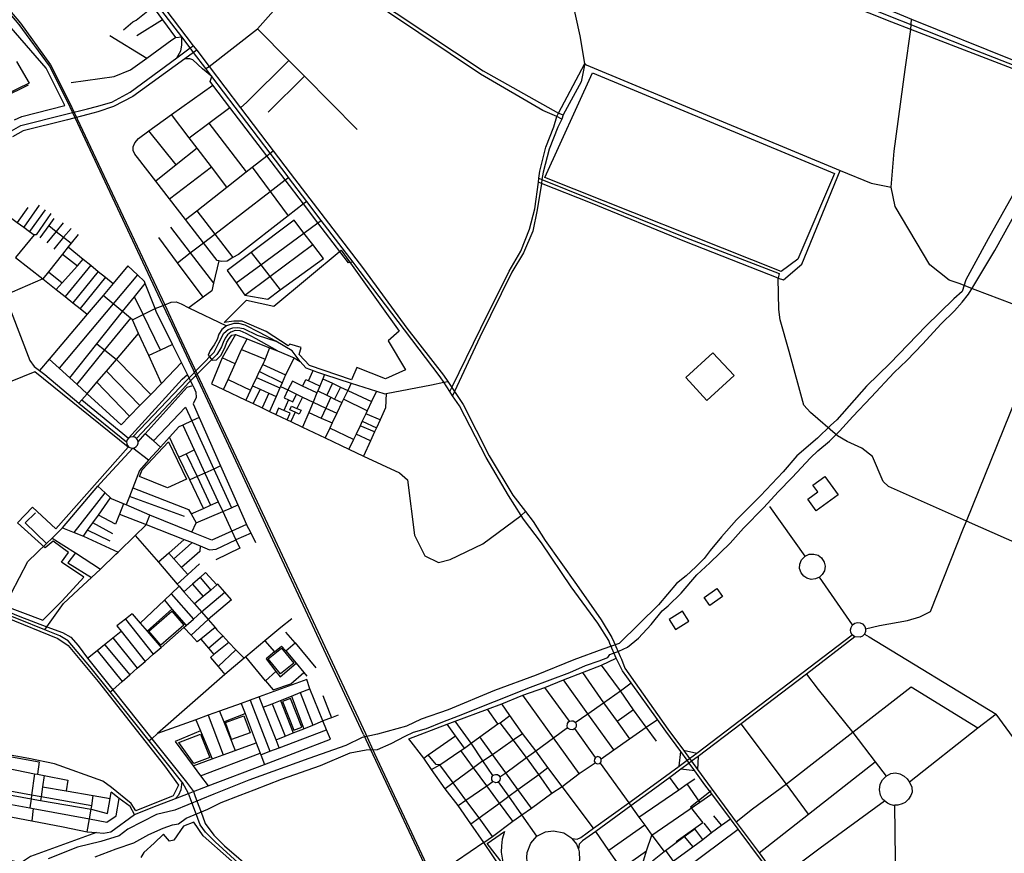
# Model space of a CAD drawing. Header units: millimetres. Extents: x 664923 to 767831, y 3118803 to 3207600.
# Tile 330 of 422: x 713062 to 715628, y 3174447 to 3176619. Entities that reach past the tile are written whole.
import ezdxf

# ---------------------------------------------------------------- set-up
doc = ezdxf.new("R2010")
doc.units = ezdxf.units.MM
for name, color, linetype in [('parks', 8, 'Continuous'), ('railways', 4, 'Continuous'), ('roads_2', 2, 'Continuous'), ('roads_3', 3, 'Continuous'), ('water', 7, 'Continuous')]:
    doc.layers.add(name, color=color, linetype=linetype)

msp = doc.modelspace()

# ---------------------------------------------------------------- linework, layer by layer
at = {"layer": 'parks'}
for points in [[(713048.44, 3176358.21), (713067.66, 3176367.42), (713179.9, 3176395.56), (713131.44, 3176493.28), (713011.06, 3176631.11)], [(713054.21, 3176509.91), (713086.98, 3176453.95), (712961.14, 3176393.32)], [(713016.44, 3175094.28), (713122.32, 3175054.92), (713172.87, 3175105.4), (713229.85, 3175167), (713171.04, 3175205.57), (713189.39, 3175230.69), (713149.55, 3175260.23), (713128.83, 3175243.34), (713056.8, 3175308.64), (713095.91, 3175349), (713156.15, 3175292.84), (713345.41, 3175505.52), (713102.19, 3175702.02), (713009.24, 3175664.42)], [(713025.73, 3175062.81), (713162.04, 3175006.66), (713189.09, 3174988.59), (713266.72, 3174895.08), (713439.98, 3174675.04), (713476.52, 3174625.07), (713462.18, 3174597.38), (713364.92, 3174558.05), (713353.12, 3174577.25), (713301.89, 3174618.93), (713279.1, 3174635.39), (713152.74, 3174680.76), (713085.84, 3174694.24), (712934.82, 3174721)], [(713674.09, 3174374.45), (713540, 3174492.75), (713515.93, 3174528.43), (713488.8, 3174517.83), (713463.71, 3174481.27), (713452.44, 3174478.73), (713437.28, 3174496.7), (713412.68, 3174473.71), (713386.08, 3174449.61), (713378.32, 3174436.29)]]:
    msp.add_lwpolyline(points, dxfattribs=at)
for points in [[(714430.71, 3176208.47), (714554.79, 3176481.12), (715185.6, 3176218.62), (715089.92, 3175995.05), (715046.57, 3175962.95), (714430.71, 3176208.47)], [(713595.57, 3175829.85), (713653, 3175888.41), (713724.93, 3175872.86), (713900.15, 3176018.98), (714051.04, 3175808.09), (714022.1, 3175782.16), (714067.61, 3175706.8), (714015.24, 3175683.89), (713940.72, 3175713.09), (713926.61, 3175680.98), (713817.32, 3175718.14), (713790.85, 3175746.49), (713795.7, 3175765.1), (713766.54, 3175774.03), (713761.5, 3175769.88), (713704.32, 3175806.8), (713642.21, 3175833.48), (713620.69, 3175833.36), (713595.57, 3175829.85)], [(714797.67, 3175686.61), (714852.87, 3175626.94), (714923.75, 3175691.85), (714868.55, 3175751.52), (714797.67, 3175686.61)], [(713374.96, 3175429.28), (713381.67, 3175446.1), (713449.93, 3175519.06), (713496.81, 3175422.28), (713447.36, 3175399.72), (713374.96, 3175429.28)], [(715159.94, 3175429.13), (715195.23, 3175381.01), (715137.95, 3175339.42), (715115.69, 3175369.76), (715142.09, 3175388.92), (715129.05, 3175406.69), (715159.94, 3175429.13)], [(714860.8, 3175093.33), (714846.07, 3175113.56), (714878.53, 3175136.93), (714893.25, 3175116.7), (714860.8, 3175093.33)], [(713398.52, 3175026.09), (713458.4, 3175078.19), (713490.41, 3175041.77), (713430.53, 3174989.68), (713398.52, 3175026.09)], [(714771.37, 3175030.35), (714806.04, 3175051.92), (714789.66, 3175077.97), (714754.99, 3175056.4), (714771.37, 3175030.35)], [(713710.14, 3174953.84), (713744.7, 3174981.61), (713776.67, 3174942.23), (713742.11, 3174914.47), (713710.14, 3174953.84)], [(713746.91, 3174842.6), (713776.57, 3174767.76), (713797.57, 3174776), (713767.93, 3174850.84), (713746.91, 3174842.6)], [(713598.31, 3174788.34), (713646.64, 3174805.79), (713663, 3174760.93), (713614.67, 3174743.48), (713598.31, 3174788.34)], [(713477.03, 3174735.86), (713533.87, 3174757.77), (713557.65, 3174697.03), (713516.01, 3174681.32), (713477.03, 3174735.86)], [(714321.72, 3174418.59), (714280.01, 3174472.89), (714325.57, 3174504.12), (714319.25, 3174484.06), (714317.34, 3174466.61), (714316.69, 3174450.46), (714321.72, 3174418.59)]]:
    msp.add_lwpolyline(points, close=True, dxfattribs=at)
at = {"layer": 'railways'}
for points in [[(713958.42, 3174756.8), (713710.1, 3175289.12), (713607.54, 3175508.7), (713466.5, 3175810.54), (713436.17, 3175874.98), (713277.93, 3176211.17), (713187.98, 3176404.21), (713139.83, 3176499.33), (713061.21, 3176606.94), (712872.22, 3176829.28), (712700.4, 3177031.84), (712486.79, 3177284.26), (712409.4, 3177375.07), (712002.43, 3177857.11), (711401.81, 3178568.86), (711325.03, 3178659.27), (711063.06, 3178967.42), (711025.16, 3179012.26), (710393.79, 3179759.01), (710024.72, 3180189.82)], [(710031.5, 3180194.1), (710397.88, 3179761.87), (711068.17, 3178969.48), (711328.91, 3178662.1), (711406.47, 3178571.3), (711759.11, 3178154.03), (712007.56, 3177860.88), (712108.15, 3177740.42), (712473.18, 3177307.72), (712704.62, 3177034.58), (712875.71, 3176832.43), (713064.34, 3176609.82), (713142.96, 3176502.04), (713191.61, 3176405.42), (713281.92, 3176213.01), (713440.17, 3175876.53), (713470.5, 3175812.03), (713612.13, 3175509.11), (713715, 3175290.53), (713963.01, 3174759.5)], [(715865.52, 3176417.42), (715555.68, 3176538.28), (715030.59, 3176747.11)], [(713958.42, 3174756.8), (713982.57, 3174705.03)], [(713963.01, 3174759.5), (713986.84, 3174707.08)], [(713982.57, 3174705.03), (714143.21, 3174362.8)], [(713986.84, 3174707.08), (714147.54, 3174364.06)]]:
    msp.add_lwpolyline(points, dxfattribs=at)
at = {"layer": 'roads_2'}
for points in [[(714535.23, 3176505.47), (714522.54, 3176577.21), (714453.86, 3176889.74), (714452.01, 3176961.68), (714453.23, 3176988.48)], [(714474.83, 3176360.32), (714461.87, 3176366.87), (714425.69, 3176382.93), (714263.36, 3176477.34), (713862.56, 3176746.73), (713834.08, 3176767.82), (713816.07, 3176781.16), (713663.5, 3176919.05), (713653.85, 3176927.78)], [(713660.03, 3176934.54), (713669.17, 3176926.32), (713825.5, 3176785.64), (713840.04, 3176774.52), (713868.94, 3176752.43), (713891.3, 3176737.55), (714269.69, 3176485.63), (714466.51, 3176375.62), (714478.57, 3176371.09)], [(714967.48, 3176785.09), (715344.64, 3176637.78), (715386.24, 3176620.81), (715649.31, 3176514.43), (715784.3, 3176458.47)], [(715776.83, 3176442.37), (715383.87, 3176593.67), (715334.43, 3176612.71), (715162.24, 3176682.55), (714956.9, 3176768.31)], [(713423.98, 3176671.18), (713514.78, 3176551.55), (713523.75, 3176539.73), (713556.2, 3176496.98), (713637.79, 3176389.48), (713722.98, 3176277.23), (713766.74, 3176219.57), (713958, 3175969.88), (714070.93, 3175815.69), (714166.99, 3175693.15), (714177.77, 3175676.78), (714188.11, 3175661.08), (714195.24, 3175650.26), (714217.63, 3175616.24), (714285.71, 3175482.72), (714347.34, 3175380.06), (714380.22, 3175337.48), (714399.92, 3175311.97), (714431.82, 3175262.67), (714513.09, 3175147.64), (714577.26, 3175055.6), (714605.57, 3175009.51), (714610.54, 3174998.14)], [(714600.44, 3174994.05), (714597.16, 3175001.85), (714568.74, 3175046.88), (714499, 3175141.68), (714422.18, 3175256.12), (714374.98, 3175318.21), (714368.91, 3175327.7), (714335.56, 3175379.85), (714277.37, 3175478.39), (714208.01, 3175612.72), (714190.25, 3175639.51), (714182.94, 3175650.52), (714167.07, 3175674.44), (714157.82, 3175688.38), (714064.7, 3175810.98), (713949.19, 3175963.44), (713931.02, 3175987.27), (713847.98, 3176096.31), (713810.2, 3176145.91), (713762.56, 3176208.45), (713758.98, 3176213.15), (713714.96, 3176271.14), (713563.31, 3176470.92), (713547.35, 3176491.94), (713515.58, 3176533.79), (713506.65, 3176545.56), (713484.88, 3176574.23), (713415.8, 3176665.25)], [(715510.2, 3175931.57), (715484.49, 3175940.76), (715434.05, 3175980.51), (715343.14, 3176132.21), (715333.46, 3176182.91), (715340.64, 3176276.43), (715369.48, 3176489.28), (715383.87, 3176593.67), (715386.24, 3176620.81)], [(713471.73, 3176519.84), (713482.1, 3176537.8), (713484.87, 3176553.01), (713484.91, 3176565.68), (713484.88, 3176574.23)], [(713238.71, 3176387.23), (713262.18, 3176393.39), (713302.03, 3176404.58), (713350.15, 3176430.28), (713471.73, 3176519.84), (713506.65, 3176545.56), (713514.78, 3176551.55)], [(713523.75, 3176539.73), (713515.58, 3176533.79), (713492.54, 3176517.07), (713357.43, 3176419), (713307.04, 3176392.99), (713265.69, 3176379.27), (713239.62, 3176371.84)], [(713563.31, 3176470.92), (713538.51, 3176491.03), (713513.27, 3176515.02), (713505.47, 3176517.53), (713492.54, 3176517.07)], [(714182.94, 3175650.52), (714188.11, 3175661.08), (714263.74, 3175815.41), (714337.78, 3175963.78), (714368.37, 3176016.13), (714390.98, 3176073.05), (714404.2, 3176126.65), (714413.74, 3176195.84), (714415.15, 3176206.1), (714417.65, 3176224.2), (714433.33, 3176286.74), (714454.42, 3176340.49), (714461.87, 3176366.87), (714466.51, 3176375.62), (714535.23, 3176505.47)], [(714535.23, 3176505.47), (714524.98, 3176456.98), (714478.57, 3176371.09), (714474.83, 3176360.32), (714464.44, 3176339.11), (714441.84, 3176281.66), (714426.11, 3176221.74), (714423.22, 3176202.85), (714421.65, 3176192.68), (714411.09, 3176123.64), (714399.48, 3176068.49), (714375.28, 3176012.08), (714344.67, 3175961.29), (714261.01, 3175791.82), (714195.24, 3175650.26), (714190.25, 3175639.51)], [(714535.23, 3176505.47), (714538.46, 3176502.01), (715200.57, 3176226.02), (715280.82, 3176193.16), (715333.46, 3176182.91)], [(713182.98, 3176373.12), (713238.71, 3176387.23)], [(713034.7, 3176326.35), (713065.71, 3176343.4), (713182.98, 3176373.12)], [(713239.62, 3176371.84), (713187.23, 3176358.73)], [(715266.43, 3175031.9), (715302.24, 3175040.99), (715376.02, 3175053.61), (715407.42, 3175063.07), (715435.85, 3175077.65), (715521.87, 3175294.16), (715529.55, 3175312.74), (715723.85, 3175793.73), (715744.29, 3175842.29), (715965.49, 3176367.86)], [(713187.23, 3176358.73), (713071.14, 3176329.7), (713043.31, 3176314.4)], [(716290.05, 3174993.09), (716285.42, 3174996.96), (716248.46, 3175011.12), (716188.59, 3175032.68), (715774.83, 3175203.69), (715529.55, 3175312.74), (715326.36, 3175403.07), (715311.95, 3175416.11), (715284.52, 3175481.34), (715256.33, 3175502.99), (715218.78, 3175519.78), (715193.33, 3175534.96), (715122.64, 3175595.62), (715105.3, 3175614.52), (715067.59, 3175754.66), (715043.67, 3175837.07), (715040.22, 3175864.39), (715038.51, 3175945.69), (715052.2, 3175941.28), (715100.38, 3175982.45), (715200.57, 3176226.02)], [(715041.58, 3175957.88), (715038.51, 3175945.69), (714795.18, 3176041.47), (714549.56, 3176141.68), (714421.65, 3176192.68), (714413.74, 3176195.84)], [(714415.15, 3176206.1), (714423.22, 3176202.85), (714552.08, 3176150.76), (714797.1, 3176051.45), (715041.58, 3175957.88)], [(715551.67, 3175915.38), (715510.2, 3175931.57)], [(715744.29, 3175842.29), (715551.67, 3175915.38)], [(713507.57, 3174588.82), (713502.1, 3174602.91), (713486.8, 3174631.47), (713484.98, 3174633.74), (713400.1, 3174740.15), (713298.36, 3174867.69), (713245.16, 3174934.37), (713188.61, 3175000.74), (713166.54, 3175013.82), (713127.62, 3175029.54), (713059.23, 3175057.17), (713014.86, 3175075.09), (712978.37, 3175094.64), (712842.69, 3175186.16), (712808.03, 3175207.99), (712779.9, 3175223.2), (712697.25, 3175255.78), (712519.72, 3175330.8), (712460.28, 3175360.12), (712447.07, 3175366.61)], [(712453.46, 3175377.2), (712466.66, 3175370.69), (712525.16, 3175342.13), (712700.44, 3175266.69), (712744.45, 3175248.67), (712782.74, 3175232.99), (712807.46, 3175218.46), (712845.93, 3175194.08), (712983.5, 3175102.22), (713018.48, 3175082.64), (713062.48, 3175064.35), (713133.35, 3175037.57), (713173.54, 3175022.56), (713195.59, 3175010.61), (713214.81, 3174988.86), (713239.19, 3174956.08), (713249.16, 3174942.68), (713304.67, 3174873.22), (713406.52, 3174745.77), (713496.77, 3174632.83), (713515.46, 3174608), (713519.88, 3174595.18)], [(715232.71, 3175042.71), (715238.31, 3175046.72), (715244.97, 3175048.59), (715251.86, 3175048.05), (715258.13, 3175045.19), (715264.26, 3175038.39), (715266.43, 3175031.9), (715266.23, 3175025.09), (715263.2, 3175017.97), (715258.45, 3175013.11), (715252.32, 3175010.15), (715238.34, 3175011.34), (715231.4, 3175016.86), (715228.3, 3175022.45), (715227.15, 3175029.17), (715228.39, 3175035.9), (715232.71, 3175042.71)], [(714501.4, 3174485.94), (714514.88, 3174484.38), (714524.1, 3174488.26), (714557.57, 3174512.35), (714649.48, 3174578.51), (714712.82, 3174624.57), (714780.33, 3174674.42), (714801.31, 3174689.92), (714807.46, 3174694.45), (714826.29, 3174708.36), (715231.4, 3175016.86)], [(715238.34, 3175011.34), (715112.55, 3174913.82), (714942.13, 3174784.75), (714830.01, 3174699.84), (714812.86, 3174687.08), (714806.7, 3174682.5), (714785.43, 3174666.69), (714756.55, 3174644.75), (714717.68, 3174616.29), (714655.03, 3174570.7), (714563.64, 3174504.22), (714528.99, 3174479.45), (714519.85, 3174470.76), (714518.37, 3174458.45)], [(715263.2, 3175017.97), (715275.37, 3175011.6), (715606.36, 3174810.06)], [(714616.52, 3174955.67), (714600.44, 3174994.05)], [(714610.54, 3174998.14), (714627.25, 3174959.9)], [(715212.63, 3174121.82), (715147.99, 3174200.32), (715117.63, 3174247.7), (715087.53, 3174302.6), (714997.75, 3174425.24), (714933.98, 3174510.55), (714914.31, 3174536.87), (714865.74, 3174601.86), (714847.86, 3174625.78), (714821.56, 3174662.01), (714806.7, 3174682.5), (714801.31, 3174689.92), (714784.66, 3174712.86), (714746.23, 3174765.81), (714724.56, 3174795.89), (714655.94, 3174891.21), (714633.08, 3174922.96), (714616.52, 3174955.67)], [(714627.25, 3174959.9), (714630.31, 3174952.91), (714639.08, 3174929.5), (714751.52, 3174770.94), (714791.85, 3174715.8), (714807.46, 3174694.45), (714812.86, 3174687.08), (714828.31, 3174665.97), (714854.55, 3174630.08), (714929.48, 3174528.65), (714988.79, 3174448.35), (715002.88, 3174429.28), (715039.14, 3174379.73), (715055.53, 3174357.35), (715092.44, 3174306.93), (715123.96, 3174252.05), (715155.62, 3174202.75), (715212.21, 3174132), (715218.35, 3174125.66)], [(715800.86, 3174543.82), (715606.36, 3174810.06)], [(714780.33, 3174674.42), (714784.66, 3174712.86)], [(714791.85, 3174715.8), (714826.29, 3174708.36)], [(714830.01, 3174699.84), (714828.31, 3174665.97)], [(714821.56, 3174662.01), (714785.43, 3174666.69)], [(713519.88, 3174595.18), (713538.96, 3174545.24)], [(713526.74, 3174538), (713507.57, 3174588.82)], [(713538.96, 3174545.24), (713545.81, 3174524.89), (713568.12, 3174494.86), (713596.27, 3174466.71), (713676.37, 3174397.38), (713755.39, 3174329.98), (713812.21, 3174273.02), (713840.14, 3174244.5), (713856.08, 3174226.35), (713874.75, 3174199.15), (713908.64, 3174134.43), (713917.82, 3174091.3), (713913.31, 3174070.45), (713903.45, 3174045.63), (713878.9, 3174000.95), (713854.55, 3173956.66)], [(713458.65, 3173538.87), (713703.38, 3173762.39), (713779.7, 3173833.7), (713840.9, 3173957.46), (713890.09, 3174049.67), (713897.29, 3174066.92), (713902.57, 3174083.81), (713902.97, 3174100.42), (713897.23, 3174127.96), (713877.47, 3174165.79), (713846.69, 3174213.73), (713818.25, 3174248.69), (713752.44, 3174319.49), (713671.27, 3174386.16), (713571.38, 3174477.37), (713546.8, 3174502.67), (713532.92, 3174521.72), (713526.74, 3174538)], [(714408.17, 3174384.46), (714394.08, 3174400.52), (714388.09, 3174412.38), (714384.38, 3174425.91), (714383.45, 3174436.24), (714384.59, 3174449.63), (714394.12, 3174473.9), (714410.03, 3174492.23), (714432.02, 3174502.86), (714453.2, 3174505.98), (714480.2, 3174500.26), (714498.69, 3174488.49), (714501.4, 3174485.94), (714512.92, 3174470.83), (714518.37, 3174458.45), (714520.25, 3174451.48), (714521.28, 3174429.14), (714515.11, 3174407.78), (714506.45, 3174394.01), (714492.96, 3174381.33), (714475.57, 3174372.29), (714452.05, 3174368.38), (714429, 3174372.51), (714408.17, 3174384.46)]]:
    msp.add_lwpolyline(points, dxfattribs=at)
at = {"layer": 'roads_3'}
for points in [[(712950.19, 3177269.77), (713023.41, 3177169.48), (713080.92, 3177090.73), (713102.16, 3177061.66), (713151.06, 3176996.52), (713189.22, 3176945.69), (713292.06, 3176808.72), (713350.16, 3176731.33), (713408.87, 3176653.15), (713415.33, 3176644.54), (713434.33, 3176618.92), (713468.34, 3176573.09), (713484.88, 3176574.23)], [(713547.35, 3176491.94), (713556.2, 3176496.98), (713681.84, 3176595.17), (713834.08, 3176767.82), (713840.04, 3176774.52), (713930.44, 3176880.38), (713952.56, 3176917.09), (714044.9, 3177070.24), (714080.18, 3177142.93)], [(713333.05, 3176592.89), (713357.32, 3176613.45), (713365.82, 3176618), (713408.87, 3176653.15)], [(713434.33, 3176618.92), (713367.39, 3176577.27)], [(713681.84, 3176595.17), (713763.4, 3176512.98), (713804.2, 3176471.89), (713941.49, 3176333.56)], [(713196.73, 3176455.82), (713308.93, 3176471.65), (713351.45, 3176488.36), (713393.44, 3176518.97), (713458.62, 3176566.5), (713468.34, 3176573.09)], [(713297.33, 3176578.19), (713393.44, 3176518.97)], [(713763.4, 3176512.98), (713654.18, 3176404.76), (713637.79, 3176389.48)], [(713931.02, 3175987.27), (713919.51, 3175985.53), (713839.57, 3176090.13), (713801.88, 3176139.44), (713754.11, 3176201.95), (713706.27, 3176264.54), (713610.14, 3176390.32), (713565.27, 3176449.03), (713558.51, 3176457.87), (713563.31, 3176470.92)], [(713804.2, 3176471.89), (713709.71, 3176378.39)], [(713084.88, 3176448.83), (713019, 3176416.12), (712971.95, 3176392.75), (712936.37, 3176375.09), (712916.91, 3176341.78), (712878.94, 3176276.78)], [(713810.2, 3176145.91), (713801.88, 3176139.44), (713762.13, 3176108.5), (713632.69, 3176007.73), (713618.13, 3175999.72), (713603.16, 3175990.41), (713588.47, 3175988.84), (713581.52, 3175990.84), (713577.17, 3175992.08), (713541.35, 3176038.24), (713494.48, 3176098.63), (713452.86, 3176152.26), (713416.83, 3176198.69), (713369.35, 3176259.87), (713362.7, 3176268.78), (713358.2, 3176278.17), (713358.02, 3176287.63), (713362.16, 3176298.04), (713371.9, 3176309.84), (713399.25, 3176329.53), (713458.33, 3176372.05), (713565.27, 3176449.03)], [(713504.3, 3176311.59), (713555.04, 3176349.33), (713610.14, 3176390.32)], [(713602.1, 3176182.94), (713561.89, 3176235.83), (713525.2, 3176284.08), (713504.3, 3176311.59), (713458.33, 3176372.05)], [(713555.04, 3176349.33), (713652.52, 3176222.44)], [(713470.28, 3176240.82), (713399.25, 3176329.53)], [(713525.2, 3176284.08), (713470.28, 3176240.82), (713416.83, 3176198.69)], [(713494.48, 3176098.63), (713523.63, 3176121.47), (713602.1, 3176182.94), (713652.52, 3176222.44), (713668.12, 3176234.65), (713706.27, 3176264.54), (713714.96, 3176271.14), (713722.98, 3176277.23)], [(713452.86, 3176152.26), (713561.89, 3176235.83)], [(713668.12, 3176234.65), (713714.95, 3176171.81), (713762.13, 3176108.5)], [(713473.47, 3175986.02), (713506.75, 3176011.62), (713541.35, 3176038.24), (713570.7, 3176060.82), (713714.95, 3176171.81), (713754.11, 3176201.95), (713762.56, 3176208.45)], [(713083.51, 3176129.93), (713056.01, 3176090.96)], [(713112.81, 3176135.74), (713072.83, 3176078.62)], [(713021.53, 3176116.3), (713056.01, 3176090.96), (713072.83, 3176078.62), (713087.69, 3176067.69), (713100.46, 3176058.3), (713051.12, 3175999.33), (713122.93, 3175944.29), (713157.64, 3175916.41), (713180.57, 3175897.99), (713200.55, 3175881.93), (713219.72, 3175866.54), (713238.22, 3175851.69)], [(713128.94, 3176123.87), (713087.69, 3176067.69)], [(713143.64, 3176113.92), (713105.36, 3176058.8), (713100.46, 3176058.3)], [(713523.63, 3176121.47), (713570.7, 3176060.82), (713618.13, 3175999.72)], [(712886.07, 3176095.76), (712898.88, 3176089.13), (712944.12, 3176065.73), (712962.15, 3176048.02), (712963.29, 3176045.48), (712972.6, 3176024.63), (712979.27, 3176008.82), (713022.74, 3175900.52), (713033.22, 3175874.4), (713039.82, 3175857.95), (713088.42, 3175731.01), (713100.45, 3175715.43), (713113.96, 3175705.15), (713127.78, 3175694.62), (713216.9, 3175620.43), (713341.06, 3175519.26)], [(713151.68, 3176101.58), (713138.21, 3176082.66), (713115.06, 3176051.23)], [(713175.26, 3176090.03), (713157.2, 3176067.69), (713133.36, 3176038.17)], [(713138.21, 3176082.66), (713157.2, 3176067.69), (713176.85, 3176052.2), (713196.45, 3176036.74)], [(713603.33, 3175965.32), (713626.11, 3175933.43), (713648.85, 3175901.59), (713708.53, 3175891.38), (713741.03, 3175915.11), (713853.69, 3175997.35), (713825.89, 3176033.61), (713803.09, 3176063.35), (713777.22, 3176097.09), (713665.57, 3176012.48), (713603.33, 3175965.32)], [(713626.11, 3175933.43), (713690.3, 3175980.56), (713803.09, 3176063.35), (713839.57, 3176090.13), (713847.98, 3176096.31)], [(713214.43, 3176059.35), (713196.45, 3176036.74), (713189.12, 3176027.54), (713173.6, 3176008.02), (713137.04, 3175962.04), (713122.93, 3175944.29), (713022.74, 3175900.52)], [(713196.07, 3176075.61), (713176.85, 3176052.2), (713151.72, 3176021.6)], [(713454.92, 3176078.27), (713506.75, 3176011.62), (713567.76, 3175933.16)], [(713189.12, 3176027.54), (713228.09, 3175995.49), (713247.73, 3175979.32), (713266.97, 3175963.48), (713285.67, 3175948.11), (713305.88, 3175931.48)], [(713540.57, 3175896.19), (713473.47, 3175986.02), (713424.61, 3176051.46)], [(713648.85, 3175901.59), (713713.91, 3175950.1), (713825.89, 3176033.61)], [(713173.6, 3176008.02), (713212.67, 3175978.17)], [(713665.57, 3176012.48), (713690.3, 3175980.56), (713713.91, 3175950.1), (713741.03, 3175915.11)], [(713513.53, 3175666.33), (713499.56, 3175694.53), (713484.03, 3175725.88), (713460.79, 3175772.78), (713418.26, 3175858.63), (713415.03, 3175866.86), (713389.4, 3175932.15), (713387.46, 3175937.1), (713369.62, 3175954.03), (713344.4, 3175977.97), (713305.88, 3175931.48), (713279.93, 3175900.87), (713238.22, 3175851.69), (713139.36, 3175735.09), (713113.96, 3175705.15)], [(713157.64, 3175916.41), (713173.2, 3175933.87), (713212.67, 3175978.17), (713228.09, 3175995.49)], [(713247.73, 3175979.32), (713180.57, 3175897.99)], [(713581.52, 3175990.84), (713567.76, 3175933.16), (713562.83, 3175912.47), (713540.57, 3175896.19), (713502.74, 3175868.52)], [(713137.04, 3175962.04), (713173.2, 3175933.87)], [(713369.62, 3175954.03), (713306.2, 3175878.91), (713165, 3175711.58)], [(713266.97, 3175963.48), (713200.55, 3175881.93)], [(713192.79, 3175686.09), (713263.52, 3175774.97), (713330.24, 3175858.82), (713361.19, 3175897.18), (713389.4, 3175932.15)], [(713285.67, 3175948.11), (713219.72, 3175866.54)], [(713431.51, 3175671.58), (713398.46, 3175744.25), (713372.37, 3175801.64), (713356.25, 3175837.09), (713350.77, 3175841.66), (713330.24, 3175858.82), (713306.2, 3175878.91), (713279.93, 3175900.87)], [(713356.25, 3175837.09), (713384.49, 3175851.39), (713415.03, 3175866.86), (713436.17, 3175874.98), (713440.17, 3175876.53), (713456.88, 3175882.96), (713469.82, 3175883.73), (713483.39, 3175879.14), (713502.74, 3175868.52), (713600.82, 3175821.48), (713589.25, 3175811.67), (713581.66, 3175799.68), (713576.83, 3175785.84), (713569.37, 3175771.78), (713558.52, 3175757.1), (713553.86, 3175745.38), (713563.73, 3175731.92), (713574.86, 3175732.62), (713586.06, 3175743.99), (713597.04, 3175763.88), (713602.45, 3175779.4), (713608.55, 3175788.97), (713615.27, 3175796.85), (713624.59, 3175799.17), (713655.43, 3175787.76), (713713.25, 3175764.68), (713733.79, 3175756.13), (713777.72, 3175737.85), (713793.29, 3175728.82)], [(713429.13, 3175758.29), (713384.49, 3175851.39), (713361.19, 3175897.18)], [(713350.77, 3175841.66), (713283.74, 3175758.83), (713211.19, 3175669.21)], [(713793.29, 3175728.82), (713772.25, 3175756.06), (713729.35, 3175781.75), (713687.5, 3175804.47), (713649.92, 3175823.08), (713633.58, 3175827.48), (713620.48, 3175827.24), (713600.82, 3175821.48)], [(713216.9, 3175620.43), (713224.21, 3175628.95), (713237.81, 3175644.79), (713263.59, 3175674.85), (713288.42, 3175703.79), (713314.55, 3175734.24), (713372.37, 3175801.64)], [(713624.59, 3175799.17), (713589.57, 3175738.05), (713562.53, 3175670.65), (713593.71, 3175655.8), (713651.72, 3175628.16), (713671.02, 3175618.97), (713693.91, 3175608.07), (713713.43, 3175598.76), (713729.93, 3175590.9), (713759.06, 3175577.02), (713769.23, 3175572.18), (713799.58, 3175557.72), (713858.4, 3175529.7), (713920.19, 3175500.27), (713958.31, 3175482.11), (714051.79, 3175439), (714072.43, 3175419.91), (714091.08, 3175276.16), (714118.37, 3175222.41), (714153.38, 3175204.73), (714183.61, 3175212.85), (714269.11, 3175253.81), (714368.91, 3175327.7), (714380.22, 3175337.48)], [(713568.88, 3175752.72), (713581.54, 3175776.96), (713594.13, 3175802.89), (713605.5, 3175811.96), (713617.53, 3175816.22), (713631.15, 3175817.51), (713645.3, 3175814.78), (713680.75, 3175797.69), (713729.35, 3175781.75)], [(713733.79, 3175756.13), (713678.88, 3175788.13), (713652.89, 3175801.35), (713636.57, 3175808.22), (713623.38, 3175809.15), (713612.44, 3175805.31), (713604.17, 3175798.37), (713597.53, 3175789.38), (713592.5, 3175777.81), (713587.98, 3175766.78), (713582.39, 3175756.76), (713575.74, 3175747.25)], [(713263.52, 3175774.97), (713283.74, 3175758.83), (713314.55, 3175734.24), (713403.91, 3175643.05)], [(713460.79, 3175772.78), (713429.13, 3175758.29), (713398.46, 3175744.25)], [(713593.71, 3175655.8), (713605.34, 3175681.63), (713623.87, 3175722.74), (713640.48, 3175759.59), (713655.43, 3175787.76)], [(713498.35, 3175681.01), (713568.88, 3175752.72)], [(713575.74, 3175747.25), (713547.49, 3175717.91), (713503.19, 3175674.31)], [(713640.48, 3175759.59), (713702.02, 3175734.63)], [(713713.25, 3175764.68), (713702.02, 3175734.63), (713695.64, 3175721.13), (713686.7, 3175702.22), (713679.66, 3175687.31), (713669.4, 3175665.6), (713663.95, 3175654.07), (713651.72, 3175628.16)], [(713139.36, 3175735.09), (713165, 3175711.58), (713192.79, 3175686.09), (713211.19, 3175669.21), (713237.81, 3175644.79), (713326.73, 3175563.25)], [(713326.73, 3175563.25), (713348.52, 3175585.78), (713375.6, 3175613.79), (713403.91, 3175643.05), (713431.51, 3175671.58), (713484.03, 3175725.88)], [(713623.87, 3175722.74), (713589.57, 3175738.05)], [(713695.64, 3175721.13), (713755.11, 3175693.73)], [(713777.72, 3175737.85), (713755.11, 3175693.73), (713746.04, 3175673.07), (713742.02, 3175663.9), (713740.29, 3175659.95), (713730.6, 3175637.87), (713713.43, 3175598.76)], [(713793.29, 3175728.82), (713808.18, 3175711.91), (713827.05, 3175704.79), (713835.35, 3175701.66), (713856.72, 3175694.81), (713925.95, 3175672.56), (713992.25, 3175651.25), (714013.97, 3175644.28), (714017.29, 3175644.91), (714134.98, 3175667.44), (714167.07, 3175674.44), (714177.77, 3175676.78)], [(713224.21, 3175628.95), (713345.86, 3175528.67), (713485.74, 3175682.34), (713499.56, 3175694.53)], [(713288.42, 3175703.79), (713375.6, 3175613.79)], [(713746.04, 3175673.07), (713686.7, 3175702.22)], [(713856.72, 3175694.81), (713852.07, 3175683.66), (713844.09, 3175664.48), (713839, 3175652.31), (713836.94, 3175647.35), (713826.65, 3175622.66), (713815.34, 3175595.53), (713799.58, 3175557.72)], [(713814.76, 3175678.25), (713827.05, 3175704.79)], [(713263.59, 3175674.85), (713348.52, 3175585.78)], [(713357.06, 3175532.52), (713498.35, 3175681.01)], [(713503.19, 3175674.31), (713478.53, 3175646.73), (713366.39, 3175528.33)], [(713605.34, 3175681.63), (713663.95, 3175654.07)], [(713679.66, 3175687.31), (713740.29, 3175659.95)], [(713836.94, 3175647.35), (713799.63, 3175664.76), (713773.07, 3175677.15), (713761.14, 3175654.58)], [(713799.63, 3175664.76), (713808.3, 3175681.28)], [(713844.09, 3175664.48), (713814.76, 3175678.25), (713808.3, 3175681.28)], [(713852.07, 3175683.66), (713877.21, 3175671.98), (713898.69, 3175661.98), (713916.94, 3175653.49), (713979.45, 3175624.43)], [(713925.95, 3175672.56), (713916.94, 3175653.49), (713906.05, 3175630.45), (713901.88, 3175621.63), (713888.81, 3175594), (713876.85, 3175568.71), (713870.2, 3175554.64), (713858.4, 3175529.7)], [(713877.21, 3175671.98), (713862.48, 3175640.85)], [(713370.8, 3175519.48), (713389.59, 3175540.3), (713499.07, 3175661.36), (713513.53, 3175666.33)], [(713513.53, 3175666.33), (713516.03, 3175661.27), (713521.57, 3175648.5), (713522.41, 3175634.47), (713514.48, 3175617.94), (713529.94, 3175583.08), (713586.02, 3175456.65), (713631.13, 3175354.93), (713653.74, 3175303.96), (713614.98, 3175286.6), (713563.24, 3175263.45)], [(713669.4, 3175665.6), (713688.82, 3175656.8), (713711.62, 3175646.47), (713730.6, 3175637.87)], [(713688.82, 3175656.8), (713671.02, 3175618.97)], [(713711.62, 3175646.47), (713693.91, 3175608.07)], [(713742.02, 3175663.9), (713761.14, 3175654.58), (713784.01, 3175643.44), (713799.22, 3175636.02), (713826.65, 3175622.66), (713860.18, 3175607.2), (713888.81, 3175594)], [(713761.14, 3175654.58), (713751.64, 3175634.32), (713762.84, 3175628.84), (713773.77, 3175623.48), (713784.01, 3175643.44)], [(713839, 3175652.31), (713862.48, 3175640.85), (713873.19, 3175635.63), (713882.89, 3175630.89), (713901.88, 3175621.63)], [(713898.69, 3175661.98), (713882.89, 3175630.89)], [(713992.25, 3175651.25), (713979.45, 3175624.43), (713967.92, 3175600.27), (713964.31, 3175592.71), (713954.82, 3175572.82), (713949.24, 3175561.13), (713938.82, 3175539.3), (713932.05, 3175525.11), (713920.19, 3175500.27)], [(714017.29, 3175644.91), (714015.73, 3175608.23), (714001.29, 3175576.51), (713992.03, 3175556.18), (713986.99, 3175545.1), (713976.46, 3175521.99), (713958.31, 3175482.11)], [(713762.84, 3175628.84), (713750.63, 3175601.08)], [(713799.22, 3175636.02), (713784.52, 3175606.47)], [(713873.19, 3175635.63), (713860.18, 3175607.2), (713848.28, 3175581.17)], [(713967.92, 3175600.27), (713906.05, 3175630.45)], [(713410.65, 3175521.6), (713494.54, 3175609.42), (713510.73, 3175574.08), (713568.24, 3175448.53), (713614.39, 3175347.78)], [(713759.06, 3175577.02), (713767, 3175593.61), (713750.63, 3175601.08), (713736.85, 3175607.38), (713729.93, 3175590.9)], [(713771, 3175612.44), (713784.52, 3175606.47), (713795.35, 3175601.69), (713790.95, 3175591.82), (713779.97, 3175596.67), (713766.59, 3175602.56), (713771, 3175612.44)], [(713779.97, 3175596.67), (713769.23, 3175572.18)], [(713815.34, 3175595.53), (713848.28, 3175581.17), (713876.85, 3175568.71)], [(714001.29, 3175576.51), (713964.31, 3175592.71)], [(713529.94, 3175583.08), (713510.73, 3175574.08), (713487.38, 3175563.13), (713476.76, 3175558.16), (713452.51, 3175531.31), (713429.02, 3175505.29), (713398.37, 3175471.33), (713374.15, 3175444.53), (713356.84, 3175399.58), (713348.13, 3175376.99), (713339.58, 3175354.78)], [(713954.82, 3175572.82), (713992.03, 3175556.18)], [(713429.02, 3175505.29), (713410.65, 3175521.6), (713389.59, 3175540.3)], [(713487.38, 3175563.13), (713517.34, 3175498.19), (713545.12, 3175437.99), (713579.91, 3175362.62), (713591.3, 3175337.92), (713614.98, 3175286.6), (713625.52, 3175263.77), (713635.63, 3175241.87), (713573.54, 3175211.68)], [(713932.05, 3175525.11), (713870.2, 3175554.64)], [(713986.99, 3175545.1), (713949.24, 3175561.13)], [(713356.85, 3175502.8), (713361.91, 3175504), (713366.24, 3175506.87), (713369.34, 3175511.01), (713370.81, 3175515.97), (713370.8, 3175519.48), (713369.28, 3175524.43), (713366.39, 3175528.33), (713362.1, 3175531.24), (713357.06, 3175532.52), (713350.24, 3175531.43), (713345.86, 3175528.67), (713342.69, 3175524.56), (713341.06, 3175519.26), (713341.41, 3175514.1), (713343.51, 3175509.38), (713347.11, 3175505.64), (713351.78, 3175503.36), (713356.85, 3175502.8)], [(713541.22, 3175345.9), (713505.75, 3175420.02), (713477.28, 3175479.54), (713452.51, 3175531.31)], [(713976.46, 3175521.99), (713938.82, 3175539.3)], [(713018.48, 3175082.64), (713083.9, 3175207.91), (713132.49, 3175254.63), (713147.06, 3175268.65), (713168.87, 3175289.62), (713173.98, 3175295.59), (713266.37, 3175403.63), (713273.1, 3175411.48), (713356.85, 3175502.8)], [(713398.37, 3175471.33), (713356.85, 3175502.8)], [(713477.28, 3175479.54), (713496.45, 3175488.47), (713517.34, 3175498.19)], [(713496.45, 3175488.47), (713524.6, 3175428.62), (713559.73, 3175353.9)], [(713586.02, 3175456.65), (713568.24, 3175448.53), (713545.12, 3175437.99), (713524.6, 3175428.62), (713505.75, 3175420.02)], [(713204.02, 3175283.49), (713285.2, 3175386.19)], [(713563.24, 3175263.45), (713510.87, 3175283.8), (713401.73, 3175328.54), (713339.58, 3175354.78), (713333, 3175357.55), (713301.98, 3175370.65), (713299.23, 3175373.2), (713285.2, 3175386.19), (713266.37, 3175403.63)], [(713356.84, 3175399.58), (713502.46, 3175342.73), (713508.75, 3175331.88), (713522.32, 3175308.46)], [(713228.41, 3175273.66), (713239.26, 3175288.89), (713253.28, 3175308.62), (713267.53, 3175328.65), (713299.23, 3175373.2)], [(713491.45, 3175324.72), (713348.13, 3175376.99)], [(713508.75, 3175331.88), (713541.22, 3175345.9), (713559.73, 3175353.9), (713579.91, 3175362.62)], [(713103.25, 3175334.47), (713076.24, 3175308.33), (713132.49, 3175254.63)], [(713333, 3175357.55), (713322.46, 3175331.25), (713312.01, 3175305.23), (713267.53, 3175328.65)], [(713510.87, 3175283.8), (713522.32, 3175308.46), (713591.3, 3175337.92), (713614.39, 3175347.78), (713631.13, 3175354.93)], [(715109.16, 3175221.75), (715016.84, 3175350.66)], [(713127.62, 3175029.54), (713133.35, 3175037.57), (713176.33, 3175097.86), (713228.16, 3175145.62), (713249.59, 3175166), (713272.7, 3175188), (713313.25, 3175226.57), (713318.7, 3175231.88), (713363.3, 3175275.25), (713390.55, 3175301.75), (713391.63, 3175304.34), (713401.73, 3175328.54)], [(713322.46, 3175331.25), (713391.63, 3175304.34)], [(713173.98, 3175295.59), (713204.02, 3175283.49), (713228.41, 3175273.66), (713318.7, 3175231.88)], [(713297.88, 3175260.92), (713239.26, 3175288.89)], [(713304.67, 3175280), (713253.28, 3175308.62)], [(713391.63, 3175304.34), (713491.34, 3175264.59), (713511.34, 3175256.62), (713532.99, 3175247.98), (713557.33, 3175238.29), (713574.46, 3175239.8), (713625.52, 3175263.77)], [(713677.48, 3175256.47), (713665.13, 3175281.19), (713653.74, 3175303.96)], [(713147.06, 3175268.65), (713207.42, 3175229.91), (713272.7, 3175188)], [(713363.3, 3175275.25), (713423.81, 3175205.45), (713473.03, 3175148.68), (713478.05, 3175142.9), (713490.15, 3175128.94), (713517.94, 3175096.9), (713536.07, 3175075.97), (713553.17, 3175056.25), (713571.29, 3175035.35), (713576.33, 3175029.54), (713591.3, 3175013.84), (713607.51, 3174996.82), (713625.8, 3174977.65), (713646.94, 3174955.46)], [(713491.34, 3175264.59), (713450.56, 3175228.88), (713423.81, 3175205.45)], [(713665.13, 3175281.19), (713625.52, 3175263.77)], [(713511.34, 3175256.62), (713501.44, 3175247.45), (713463.72, 3175214.2)], [(713532.99, 3175247.98), (713531.81, 3175233.93), (713483.74, 3175191.83)], [(713207.42, 3175229.91), (713188.09, 3175204.38), (713249.59, 3175166)], [(713500.11, 3175173.57), (713483.74, 3175191.83), (713463.72, 3175214.2), (713450.56, 3175228.88)], [(715109.16, 3175221.75), (715119.78, 3175226.35), (715131.33, 3175227.05), (715142.44, 3175223.77), (715151.75, 3175216.93), (715158.58, 3175206.24), (715160.89, 3175194.96), (715159.17, 3175183.56), (715153.64, 3175173.44), (715146.58, 3175166.85), (715136.06, 3175162.01), (715124.52, 3175161.06), (715113.35, 3175164.08), (715105.35, 3175169.34), (715098.18, 3175178.39), (715094.55, 3175189.33), (715094.91, 3175200.85), (715099.2, 3175211.55), (715109.16, 3175221.75)], [(713530.89, 3175201.86), (713500.11, 3175173.57), (713473.03, 3175148.68)], [(713546.38, 3175178.47), (713532.35, 3175166.12), (713512.68, 3175148.8), (713490.15, 3175128.94)], [(713532.35, 3175166.12), (713560.71, 3175133.23)], [(713576.34, 3175146.51), (713546.38, 3175178.47)], [(715232.71, 3175042.71), (715146.58, 3175166.85)], [(713478.05, 3175142.9), (713457.45, 3175123.46), (713439.63, 3175106.65), (713376.47, 3175047.02)], [(713512.68, 3175148.8), (713540.8, 3175116.32)], [(713578.84, 3175148.64), (713576.34, 3175146.51), (713560.71, 3175133.23), (713540.8, 3175116.32), (713517.94, 3175096.9)], [(713613.89, 3175107.82), (713596.88, 3175127.63), (713578.84, 3175148.64)], [(713298.36, 3174867.69), (713304.67, 3174873.22), (713329.51, 3174895.02), (713349.25, 3174912.33), (713368.6, 3174929.29), (713389.02, 3174947.2), (713410.47, 3174965.97), (713430.57, 3174983.53), (713490.3, 3175035.87), (713495.8, 3175040.69), (713515.15, 3175057.65), (713536.07, 3175075.97), (713596.88, 3175127.63)], [(713439.63, 3175106.65), (713459.13, 3175083.77), (713495.8, 3175040.69)], [(713457.45, 3175123.46), (713515.15, 3175057.65)], [(713613.89, 3175107.82), (713553.17, 3175056.25)], [(713459.13, 3175083.77), (713394.58, 3175025.78)], [(713355.58, 3175071.54), (713337.89, 3175057.6), (713315.33, 3175039.83), (713326.43, 3175025.86), (713389.02, 3174947.2)], [(713337.89, 3175057.6), (713410.47, 3174965.97)], [(713355.58, 3175071.54), (713376.47, 3175047.02), (713394.58, 3175025.78), (713430.57, 3174983.53)], [(713508.83, 3175015.64), (713553.17, 3175056.25)], [(713771.11, 3175058.08), (713743.03, 3175035.83)], [(713743.03, 3175035.83), (713701.51, 3175001.1), (713651.54, 3174959.31), (713646.94, 3174955.46), (713597.24, 3174912.71), (713421.76, 3174759.11), (713406.52, 3174745.77), (713400.1, 3174740.15)], [(713524.84, 3174998.15), (713508.83, 3175015.64), (713490.3, 3175035.87)], [(713571.29, 3175035.35), (713534.1, 3175005.57), (713524.84, 3174998.15)], [(713239.19, 3174956.08), (713263.85, 3174975.8), (713283.39, 3174991.44), (713305.25, 3175008.91), (713326.43, 3175025.86)], [(713305.25, 3175008.91), (713368.6, 3174929.29)], [(713534.1, 3175005.57), (713554.37, 3174981.82), (713568.62, 3174965.12)], [(713554.37, 3174981.82), (713591.3, 3175013.84)], [(713701.51, 3175001.1), (713726.35, 3174971.8), (713744.81, 3174987.3), (713755.51, 3174974.68), (713782.87, 3174942.41), (713803.15, 3174918.48), (713810.78, 3174908.9)], [(713779.9, 3174995.82), (713755.87, 3175023.85)], [(713263.85, 3174975.8), (713329.51, 3174895.02)], [(713283.39, 3174991.44), (713349.25, 3174912.33)], [(713607.51, 3174996.82), (713568.62, 3174965.12), (713559.67, 3174957.82)], [(713579.51, 3174934), (713625.8, 3174977.65)], [(713755.51, 3174974.68), (713779.9, 3174995.82), (713834.07, 3174930.85)], [(713559.67, 3174957.82), (713579.51, 3174934), (713597.24, 3174912.71)], [(713702.42, 3174896.89), (713651.54, 3174959.31)], [(713726.35, 3174971.8), (713704.33, 3174954.31), (713730.11, 3174921.06), (713740.97, 3174907.06), (713782.87, 3174942.41)], [(714076.34, 3174745.5), (714176.05, 3174783.83), (714196.79, 3174791.51), (714281.36, 3174822.7), (714318.33, 3174836.95), (714373.44, 3174858.94), (714430.84, 3174879.19), (714479.24, 3174899.39), (714528.64, 3174918.66), (714578.12, 3174937.31), (714616.52, 3174955.67)], [(714721.26, 3174739.6), (714695.09, 3174775.62), (714662.07, 3174820.94), (714628.12, 3174870.4), (714578.12, 3174937.31)], [(713818.19, 3174875.86), (713810.55, 3174899.73), (713686.25, 3174854.77), (713662.91, 3174846.33), (713639.71, 3174837.93), (713583.15, 3174817.49), (713553.56, 3174806.78), (713521.63, 3174795.24), (713421.76, 3174759.11)], [(713730.11, 3174921.06), (713702.42, 3174896.89)], [(713702.42, 3174896.89), (713723.18, 3174873.26), (713769.15, 3174888.79), (713803.15, 3174918.48)], [(714610.25, 3174716.8), (714542.95, 3174810.41), (714479.24, 3174899.39)], [(714528.64, 3174918.66), (714583.54, 3174839.33), (714618.7, 3174790.65), (714651.29, 3174745.53)], [(715112.55, 3174913.82), (715143.04, 3174874.28), (715233.56, 3174762.1), (715291.61, 3174685.35), (715319.66, 3174648.26)], [(713025.06, 3174544.56), (713094.03, 3174531.47), (713175.92, 3174515.92), (713238.5, 3174503.61), (713262.15, 3174501.44), (713280.92, 3174499.71), (713299.67, 3174503.55), (713361.79, 3174547.99), (713420.77, 3174571.9), (713468.55, 3174590.12), (713502.1, 3174602.91), (713515.46, 3174608), (713553.66, 3174622.65), (713700.23, 3174678.83), (713872.06, 3174744.71), (713862.02, 3174769.16), (713852.51, 3174792.3), (713818.19, 3174875.86)], [(713696.94, 3174827.6), (713720.51, 3174836.98), (713741.75, 3174845.44), (713770.26, 3174856.78), (713793.13, 3174865.89), (713818.19, 3174875.86)], [(714495.35, 3174791.59), (714430.84, 3174879.19)], [(714510.1, 3174788.01), (714542.95, 3174810.41), (714583.54, 3174839.33), (714628.12, 3174870.4), (714655.94, 3174891.21)], [(715559.27, 3174773), (715384.79, 3174880.06), (715233.56, 3174762.1), (715060, 3174627.61), (714972.03, 3174561.87), (714929.48, 3174528.65)], [(713738.37, 3174722.33), (713730.39, 3174742.59), (713696.94, 3174827.6), (713686.25, 3174854.77)], [(713770.26, 3174856.78), (713802.59, 3174771.98)], [(713793.13, 3174865.89), (713825.91, 3174781.48)], [(713852, 3174858.33), (713874.64, 3174800.39)], [(714520.51, 3174654.78), (714453.28, 3174747.69), (714373.44, 3174858.94)], [(713639.71, 3174837.93), (713649.85, 3174811.26), (713678.9, 3174734.89), (713688.94, 3174708.5), (713690.57, 3174704.22), (713700.23, 3174678.83)], [(713662.91, 3174846.33), (713714.26, 3174713.19)], [(713720.51, 3174836.98), (713754.34, 3174752.34)], [(713741.75, 3174845.44), (713775.23, 3174760.84)], [(714308.15, 3174784.67), (714281.36, 3174822.7)], [(714339.3, 3174806.24), (714318.33, 3174836.95)], [(713553.56, 3174806.78), (713592.15, 3174703.42)], [(713583.15, 3174817.49), (713594.06, 3174789.89), (713623.75, 3174714.88)], [(713594.06, 3174789.89), (713649.85, 3174811.26)], [(713892.23, 3174807.32), (713874.64, 3174800.39), (713852.51, 3174792.3)], [(714135.46, 3174665.16), (714156.96, 3174677.65), (714211.38, 3174715.03), (714221.02, 3174721.55), (714238.64, 3174734.21), (714261.17, 3174750.86), (714308.15, 3174784.67), (714313.85, 3174787.51), (714339.3, 3174806.24)], [(714557.57, 3174512.35), (714476.1, 3174621.62), (714438.79, 3174671.16), (714407.58, 3174714.57), (714372.74, 3174759.16), (714339.3, 3174806.24)], [(714577.64, 3174693.43), (714610.25, 3174716.8), (714651.29, 3174745.53), (714695.09, 3174775.62), (714724.56, 3174795.89)], [(714662.07, 3174820.94), (714618.7, 3174790.65)], [(715606.36, 3174810.06), (715559.27, 3174773), (715381.23, 3174632.93)], [(713521.63, 3174795.24), (713533.43, 3174766.77), (713563.9, 3174693.17)], [(713730.39, 3174742.59), (713754.34, 3174752.34), (713775.23, 3174760.84), (713802.59, 3174771.98), (713825.91, 3174781.48), (713852.51, 3174792.3)], [(714221.02, 3174721.55), (714197.65, 3174752.98), (714176.05, 3174783.83)], [(714295.2, 3174649.53), (714269.49, 3174687.98), (714238.64, 3174734.21), (714196.79, 3174791.51)], [(714313.33, 3174646.36), (714328.63, 3174657.33), (714382.97, 3174696.72), (714407.58, 3174714.57), (714453.28, 3174747.69), (714490.06, 3174774.99)], [(714449.3, 3174604.14), (714414.94, 3174652.66), (714382.97, 3174696.72), (714348.39, 3174742.55), (714313.85, 3174787.51)], [(714488.73, 3174778.62), (714489.37, 3174785.24), (714492.27, 3174789.49), (714495.35, 3174791.59), (714500, 3174792.74), (714504.29, 3174792.16), (714508.73, 3174789.52), (714510.1, 3174788.01), (714511.15, 3174786.35), (714512.35, 3174782.79), (714512.44, 3174779.5), (714511.21, 3174775.44), (714509.15, 3174772.54), (714503.75, 3174769.34), (714496.8, 3174769.49), (714491.73, 3174772.71), (714490.06, 3174774.99), (714488.73, 3174778.62)], [(714562.75, 3174697.03), (714509.15, 3174772.54)], [(715117.53, 3174549.11), (715060, 3174627.61), (714942.13, 3174784.75)], [(713533.43, 3174766.77), (713467.6, 3174738.39)], [(713690.57, 3174704.22), (713714.26, 3174713.19), (713738.37, 3174722.33), (713862.02, 3174769.16)], [(714318.56, 3174406.14), (714272.01, 3174475.08), (714237.46, 3174524.07), (714204.59, 3174572), (714170.73, 3174615.62), (714135.46, 3174665.16), (714115.81, 3174695.48), (714076.34, 3174745.5)], [(714115.81, 3174695.48), (714126.83, 3174703.64), (714197.65, 3174752.98)], [(714396.19, 3174564.45), (714360.65, 3174613.32), (714328.63, 3174657.33), (714294.03, 3174704.88), (714261.17, 3174750.86)], [(714269.49, 3174687.98), (714294.03, 3174704.88), (714348.39, 3174742.55), (714372.74, 3174759.16)], [(713467.6, 3174738.39), (713514.53, 3174675.27), (713533.82, 3174649.35), (713553.66, 3174622.65)], [(713514.53, 3174675.27), (713563.9, 3174693.17), (713592.15, 3174703.42), (713623.75, 3174714.88), (713678.9, 3174734.89)], [(712893.98, 3174549.62), (712900.86, 3174600.09), (712904.12, 3174622.31), (712905.36, 3174632.68), (712905.8, 3174636.43), (712907.89, 3174651.75), (712912.26, 3174660.69), (712926.18, 3174689.16), (712939.64, 3174716.7), (713113.15, 3174685.35), (713108.36, 3174653.27)], [(713533.82, 3174649.35), (713688.94, 3174708.5)], [(714294.38, 3174491.16), (714259.45, 3174540.01), (714224.95, 3174585.97), (714191.75, 3174631.04), (714156.96, 3174677.65), (714147.12, 3174678.84), (714126.83, 3174703.64)], [(714347.27, 3174530.81), (714312.26, 3174578.28), (714279.13, 3174623.19), (714244.69, 3174669.87), (714211.38, 3174715.03)], [(714562.75, 3174697.03), (714559.81, 3174692.77), (714559.61, 3174687.35), (714562.01, 3174683.12), (714567.05, 3174680.41), (714572.86, 3174681.12), (714575, 3174682.48), (714577.46, 3174685.64), (714577.64, 3174693.43), (714574.93, 3174697.05), (714569.02, 3174699.22), (714562.75, 3174697.03)], [(712926.18, 3174689.16), (713032.6, 3174668.2), (713055.04, 3174663.77), (713100.94, 3174654.73), (713108.36, 3174653.27), (713125.93, 3174649.81), (713188.13, 3174637.56), (713183.78, 3174609.76)], [(714269.49, 3174687.98), (714244.69, 3174669.87), (714191.75, 3174631.04), (714170.73, 3174615.62)], [(714237.46, 3174524.07), (714259.45, 3174540.01), (714312.26, 3174578.28), (714336.46, 3174595.81), (714360.65, 3174613.32), (714414.94, 3174652.66), (714438.79, 3174671.16)], [(714272.01, 3174475.08), (714294.38, 3174491.16), (714347.27, 3174530.81), (714370.76, 3174547.51), (714396.19, 3174564.45), (714449.3, 3174604.14), (714476.1, 3174621.62), (714520.51, 3174654.78), (714562.01, 3174683.12)], [(714575, 3174682.48), (714649.48, 3174578.51), (714655.03, 3174570.7), (714675.88, 3174541.37), (714690.82, 3174520.35), (714709.03, 3174494.74)], [(714988.79, 3174448.35), (715117.53, 3174549.11), (715291.61, 3174685.35)], [(713100.94, 3174654.73), (713093.29, 3174598.91), (713092, 3174589.48), (713088.76, 3174565.35)], [(713125.93, 3174649.81), (713121.6, 3174620.32), (713118.03, 3174594.46), (713116.75, 3174585.15)], [(714292.72, 3174638.42), (714292.87, 3174645.87), (714295.2, 3174649.53), (714298.79, 3174652.03), (714302.21, 3174652.9), (714306.92, 3174652.3), (714310.62, 3174650.11), (714313.33, 3174646.36), (714314.26, 3174642.35), (714313.56, 3174638.07), (714311.62, 3174634.8), (714309.92, 3174633.19), (714307.18, 3174631.66), (714302.72, 3174630.94), (714295.25, 3174634.28), (714292.72, 3174638.42)], [(714779.94, 3174612.9), (714756.55, 3174644.75)], [(715310.2, 3174588.3), (715305.54, 3174598.9), (715302.67, 3174612.7), (715304.76, 3174627.34), (715310.81, 3174638.4), (715319.66, 3174648.26), (715332.38, 3174654.83), (715344.22, 3174656.64), (715355.31, 3174654.71), (715366.67, 3174648.21), (715374.78, 3174641.41), (715381.23, 3174632.93), (715386.5, 3174619.61), (715387.47, 3174606.95), (715384.25, 3174597.49), (715378.12, 3174588.25), (715369.62, 3174580.02), (715361.3, 3174575.93), (715350.35, 3174572.6), (715342.22, 3174572.26), (715339.34, 3174572.14), (715330.65, 3174574.32), (715323.24, 3174577.84), (715315.27, 3174583.69), (715310.2, 3174588.3)], [(712904.12, 3174622.31), (713022.68, 3174601.59), (713045.11, 3174597.67), (713092, 3174589.48), (713116.75, 3174585.15), (713248.75, 3174562.08)], [(713250.03, 3174570.74), (713118.03, 3174594.46), (713093.29, 3174598.91), (713046.56, 3174607.31), (713024.08, 3174611.34), (712905.36, 3174632.68)], [(713121.6, 3174620.32), (713183.78, 3174609.76), (713254.01, 3174597.84), (713297.71, 3174590.43)], [(713484.98, 3174633.74), (713482.41, 3174612.72), (713476.33, 3174599.12), (713468.55, 3174590.12)], [(714204.59, 3174572), (714224.95, 3174585.97), (714279.13, 3174623.19), (714295.25, 3174634.28)], [(714410.03, 3174492.23), (714370.76, 3174547.51), (714336.46, 3174595.81), (714309.92, 3174633.19)], [(714675.88, 3174541.37), (714779.94, 3174612.9), (714801.72, 3174627.87), (714821.21, 3174641.41)], [(714834.87, 3174580.83), (714801.72, 3174627.87)], [(712900.86, 3174600.09), (713029.16, 3174576.37), (713041.04, 3174574.17), (713088.76, 3174565.35), (713097.84, 3174563.67), (713244.05, 3174536.65), (713289.53, 3174528.23), (713313.35, 3174544.47), (713321.87, 3174590.2)], [(713248.75, 3174562.08), (713250.03, 3174570.74), (713254.01, 3174597.84)], [(713290.88, 3174551.08), (713297.71, 3174590.43), (713300.45, 3174606.26)], [(713361.79, 3174547.99), (713349.96, 3174569.13), (713321.87, 3174590.2), (713300.45, 3174606.26)], [(714624.17, 3174221.92), (714647.79, 3174297.2), (714665.73, 3174355.06), (714695.9, 3174454.04), (714709.03, 3174494.74), (714834.87, 3174580.83), (714865.74, 3174601.86)], [(714863.9, 3174610.39), (714810.48, 3174567.83), (714842.7, 3174526.68), (714772.92, 3174477.3)], [(715039.14, 3174379.73), (715148.28, 3174461.45), (715315.27, 3174583.69)], [(715413.81, 3174235.36), (715410.22, 3174240.18), (715345.31, 3174327.21), (715345.06, 3174361.98), (715342.22, 3174572.26)], [(713097.84, 3174563.67), (713094.03, 3174531.47)], [(713238.5, 3174503.61), (713244.05, 3174536.65), (713248.75, 3174562.08)], [(713248.75, 3174562.08), (713290.88, 3174551.08)], [(714890.85, 3174520.34), (714871.19, 3174544.6)], [(714690.82, 3174520.35), (714597.24, 3174454.92)], [(714730.54, 3174399.84), (714765.46, 3174426.85), (714816.27, 3174463.76), (714842.46, 3174483.3), (714864.98, 3174501.34), (714890.85, 3174520.34), (714914.31, 3174536.87)], [(714864.98, 3174501.34), (714845.84, 3174526.13)], [(713262.15, 3174501.44), (713090.29, 3174438.49), (713064.74, 3174421.52), (713043.66, 3174428.04), (712603.21, 3174268.59), (712536.61, 3174252.02), (712480.18, 3174242.21)], [(714665.73, 3174355.06), (714630.14, 3174407.63), (714597.24, 3174454.92), (714563.64, 3174504.22)], [(714647.79, 3174297.2), (714749.93, 3174372.58), (714933.98, 3174510.55)], [(714709.03, 3174494.74), (714741.66, 3174451.98)], [(714749.93, 3174372.58), (714730.54, 3174399.84), (714711.29, 3174427.39), (714741.66, 3174451.98), (714744.8, 3174454.62), (714793.52, 3174491), (714821.2, 3174511.23)], [(714793.52, 3174491), (714816.27, 3174463.76)], [(714842.46, 3174483.3), (714821.2, 3174511.23)], [(714272.01, 3174475.08), (714164.69, 3174402.73)], [(715149.76, 3173974.95), (714895.54, 3174028.05), (714701.25, 3174059.37), (714597.85, 3174078.37), (714543.36, 3174087.26), (714485.52, 3174096.15), (714403.3, 3174111.23), (714329.08, 3174178.7), (714324.4, 3174188.6), (714422.16, 3174258.84), (714502.51, 3174314.49), (714527.36, 3174331.77), (714630.14, 3174407.63), (714695.9, 3174454.04)], [(714744.8, 3174454.62), (714765.46, 3174426.85)]]:
    msp.add_lwpolyline(points, dxfattribs=at)
at = {"layer": 'water'}
for points in [[(715700.78, 3176252.22), (715586.09, 3176047.9), (715548.45, 3175979.62), (715527.68, 3175941.11), (715518.37, 3175910.89), (715496.07, 3175891.99), (715423.06, 3175820.74), (715330.77, 3175724.29), (715269.15, 3175664.22), (715191.21, 3175576.7), (715174.65, 3175561.95), (715140.99, 3175528.98), (715087.25, 3175482.92), (715051.44, 3175441.25), (714992.78, 3175378.35), (714930.05, 3175315.95), (714890.79, 3175271.89), (714861.26, 3175236.1), (714845.39, 3175215.01), (714824.3, 3175193.25), (714798.59, 3175170.25), (714773.4, 3175150.14), (714726.8, 3175094.96), (714676.02, 3175045.5), (714624.71, 3174993.71), (714582, 3174979.07), (714506.43, 3174951.68), (714408.45, 3174911.16), (714299.43, 3174871.03), (714178.37, 3174821.42), (714108.56, 3174797.03), (714070.56, 3174778.42), (713994.87, 3174757.97), (713954.37, 3174749.13), (713912.36, 3174728.14), (713815.42, 3174694.01), (713659.06, 3174638), (713568.55, 3174601.67), (713466.53, 3174559.36), (713418.53, 3174548.08), (713343.73, 3174509.72), (713321.4, 3174492.56), (713274.05, 3174477.83), (713213.33, 3174462.86), (713136.64, 3174433.14)], [(713259.1, 3174437.7), (713313.88, 3174458.92), (713359.49, 3174474.19), (713399.15, 3174496.3), (713436.6, 3174512.59), (713460.82, 3174521.69), (713476.47, 3174523.72), (713495.94, 3174539.1), (713552.42, 3174562.66), (713587.54, 3174579.48), (713637.13, 3174598.88), (713673.45, 3174612.84), (713744.96, 3174640.72), (713845.95, 3174676.08), (713923.75, 3174708.71), (713965.42, 3174716.99), (713995.01, 3174718.11), (714030.17, 3174733.2), (714066.4, 3174752.34), (714088.85, 3174763.16), (714122.36, 3174772.44), (714165.03, 3174789.4), (714205.97, 3174805.18), (714393.35, 3174879.69), (714496.01, 3174917.97), (714536.32, 3174936.63), (714572.11, 3174948.84), (714595.18, 3174957.35), (714599.68, 3174964.95), (714623.33, 3174974.04), (714645.79, 3174984.28), (714674.98, 3175007.36), (714707.43, 3175043.2), (714736.38, 3175078.97), (714751.82, 3175091.97), (714786.06, 3175124.95), (714826.42, 3175172.49), (714860.69, 3175203.74), (714913.17, 3175254.98), (714948.45, 3175294.33), (715000.88, 3175348.45), (715039.04, 3175389.02), (715074.94, 3175426.08), (715122.77, 3175477.8), (715141.6, 3175496.06), (715172.5, 3175520.89), (715198.14, 3175547.36), (715232.86, 3175585.56), (715280.71, 3175636.13), (715341.09, 3175699.63), (715374.2, 3175730.87), (715415.78, 3175774.39), (715462.44, 3175826.09), (715497.81, 3175860.83), (715518.3, 3175883.16), (715534.18, 3175903.67), (715548.27, 3175927.04), (715603.49, 3176018.19), (715684.96, 3176165.28)]]:
    msp.add_lwpolyline(points, dxfattribs=at)

doc.saveas('drawing.dxf')
